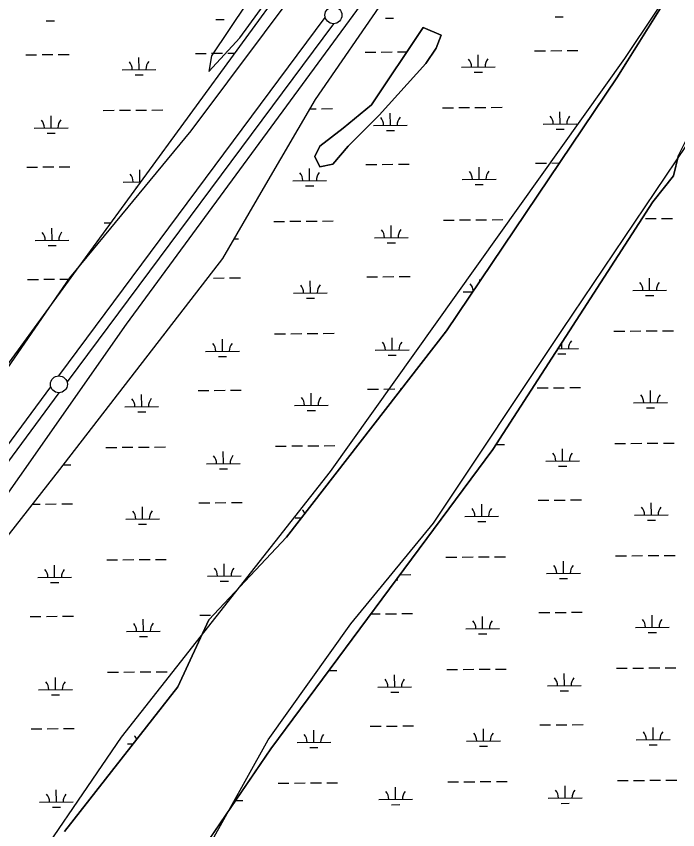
# Model space of a CAD drawing. Extents: x 3540316 to 3578335, y 553172 to 578787.
# Drawn here: x 3571179 to 3573136, y 567058 to 569467 of the extents above; entities that cross this region are included whole.
import ezdxf

# ---------------------------------------------------------------- set-up
doc = ezdxf.new("R2010")
doc.units = 0
for name, color, linetype in [('V-SITE-VEGE', 7, 'Continuous'), ('V-SURV-LINE', 7, 'Continuous'), ('V-TOPO-SHOR', 7, 'Continuous'), ('V-WETL-SWMP', 7, 'Continuous')]:
    doc.layers.add(name, color=color, linetype=linetype)

msp = doc.modelspace()

# ---------------------------------------------------------------- linework, layer by layer
at = {"layer": 'V-SITE-VEGE'}
for p, q in [((3572794.9, 568539.8), (3573283.7, 569265.8)), ((3572413.1, 567966.6), (3572794.9, 568539.8)), ((3572168.7, 567668.5), (3572413.1, 567966.6)), ((3571924.3, 567324.6), (3572168.7, 567668.5)), ((3571664.7, 566858.5), (3571924.3, 567324.6))]:
    msp.add_line(p, q, dxfattribs=at)
for points in [[(3574162, 572720.1), (3573405.9, 571688.4), (3572329.1, 570205.8), (3571756.3, 569349.8), (3571748.7, 569304), (3571840.3, 569403.3), (3572764.4, 570671.9), (3573115.7, 571191.6), (3573390.6, 571527.9), (3574078, 572498.4)], [(3569862.3, 566254.7), (3570557.3, 567202.4), (3571504.3, 568555), (3572222.2, 569533.3), (3572772, 570244), (3573337.2, 571046.4), (3573986.3, 571887.1), (3574490.4, 572567.2)], [(3574169.6, 572551.9), (3573635, 571772.4), (3572764.4, 570587.9), (3572237.4, 569854.2), (3571695.2, 569128.2), (3571336.3, 568692.6), (3570977.3, 568172.9), (3570542, 567599.8), (3570312.9, 567332.3), (3569877.6, 566736.2)], [(3575254.1, 572437.3), (3574704.2, 571711.3), (3574009.2, 570748.4), (3573253.2, 569754.9), (3572978.2, 569342.2), (3572107.6, 568119.4), (3571489, 567332.3), (3571160.6, 566850.8)]]:
    msp.add_lwpolyline(points, dxfattribs=at)
at = {"layer": 'V-SURV-LINE'}
for points in [[(3571304.7, 568402.3), (3572093, 569463)], [(3572117.1, 569445.1), (3571328.8, 568384.4)], [(3570509.3, 567324.2), (3571280.9, 568370.1)], [(3571305, 568352.3), (3570533.4, 567306.4)]]:
    msp.add_lwpolyline(points, dxfattribs=at)
for centre in [(3572117, 569470.1), (3571304.8, 568377.3)]:
    msp.add_circle(centre, 25, dxfattribs=at)
at = {"layer": 'V-TOPO-SHOR'}
for points in [[(3571321, 567053.3), (3571657, 567481.3), (3571748.7, 567680), (3571977.8, 567924.5), (3572451.3, 568535.9), (3572955.3, 569284.9), (3573108.1, 569529.4), (3573321.9, 569819.8), (3573902.3, 570553.5), (3574559.1, 571470.5), (3574925.7, 571944.4), (3575246.4, 572387.6)], [(3576062.3, 570951.7), (3575857.4, 571027.3), (3575490.8, 571164.8), (3575322.8, 571226), (3575170.1, 571226), (3575154.8, 571195.4), (3575124.2, 571164.8), (3575032.6, 571149.6), (3574971.5, 571180.1), (3574925.7, 571210.7), (3574895.1, 571210.7), (3574818.8, 571195.4), (3574727.1, 571103.7), (3574650.7, 571012), (3574039.8, 570293.6), (3573505.2, 569575.3), (3573230.3, 569223.7), (3573169.2, 569116.7), (3573138.6, 569055.6), (3573123.3, 568994.4), (3573062.2, 568918), (3572588.7, 568184.4), (3572283.3, 567771.7), (3571932, 567297.9)], [(3571932, 567297.9), (3571504.3, 566671.2)]]:
    msp.add_lwpolyline(points, dxfattribs=at)
msp.add_lwpolyline([(3572382.5, 569433.9), (3572436, 569411), (3572420.7, 569372.8), (3572390.2, 569326.9), (3572252.7, 569174.1), (3572161, 569082.4), (3572115.2, 569028.9), (3572077, 569021.2), (3572061.8, 569051.8), (3572077, 569082.4), (3572145.8, 569135.9), (3572229.8, 569204.6)], close=True, dxfattribs=at)
at = {"layer": 'V-WETL-SWMP'}
for p, q in [((3572063.8, 569220.5), (3572524, 569888.8)), ((3573108.1, 569529.4), (3572955.3, 569284.9)), ((3571267.4, 569453.6), (3571291.4, 569453.8)), ((3571769.3, 569457.5), (3571793.3, 569457.7)), ((3572271.2, 569461.4), (3572295.2, 569461.6)), ((3572773.1, 569465.2), (3572797.1, 569465.4)), ((3572382.5, 569433.9), (3572229.8, 569204.6)), ((3572436, 569411), (3572382.5, 569433.9)), ((3572420.7, 569372.8), (3572436, 569411)), ((3572390.2, 569326.9), (3572420.7, 569372.8)), ((3571206.8, 569353.2), (3571238.8, 569353.4)), ((3571254.8, 569353.5), (3571286.8, 569353.8)), ((3571302.8, 569353.9), (3571334.8, 569354.2)), ((3571708.7, 569357), (3571740.7, 569357.3)), ((3571756.7, 569357.4), (3571788.7, 569357.7)), ((3571804.7, 569357.8), (3571824.2, 569357.9)), ((3572210.6, 569360.9), (3572242.6, 569361.1)), ((3572258.6, 569361.3), (3572290.6, 569361.5)), ((3572306.6, 569361.6), (3572334.5, 569361.9)), ((3572545.8, 569317.1), (3572545.5, 569353.1)), ((3572712.5, 569364.8), (3572744.5, 569365)), ((3572760.5, 569365.1), (3572792.5, 569365.4)), ((3572808.5, 569365.5), (3572840.5, 569365.8)), ((3571542, 569309.3), (3571541.7, 569345.3)), ((3572252.7, 569174.1), (3572390.2, 569326.9)), ((3571492, 569308.9), (3571592, 569309.7)), ((3572495.8, 569316.7), (3572595.8, 569317.4)), ((3572533.9, 569301.5), (3572557.9, 569301.7)), ((3571530.1, 569293.8), (3571554.1, 569294)), ((3572955.3, 569284.9), (3572451.3, 568535.9)), ((3571910.4, 568957.5), (3572063.8, 569220.5)), ((3572229.8, 569204.6), (3572145.8, 569135.9)), ((3571436.1, 569188.4), (3571468.1, 569188.7)), ((3571484.1, 569188.8), (3571516.1, 569189)), ((3571532.1, 569189.2), (3571564.1, 569189.4)), ((3571580.1, 569189.5), (3571612.1, 569189.8)), ((3572047.9, 569193.1), (3572066, 569193.3)), ((3572082, 569193.4), (3572114, 569193.7)), ((3572285.7, 569144.2), (3572285.4, 569180.2)), ((3572439.9, 569196.2), (3572471.9, 569196.4)), ((3572487.9, 569196.5), (3572519.9, 569196.8)), ((3572535.9, 569196.9), (3572567.9, 569197.2)), ((3572583.9, 569197.3), (3572615.9, 569197.5)), ((3572787.6, 569148.1), (3572787.3, 569184.1)), ((3571281.9, 569136.5), (3571281.6, 569172.5)), ((3572161, 569082.4), (3572252.7, 569174.1)), ((3571231.9, 569136.1), (3571331.9, 569136.9)), ((3572145.8, 569135.9), (3572077, 569082.4)), ((3572235.7, 569143.8), (3572335.7, 569144.6)), ((3572737.6, 569147.7), (3572837.6, 569148.5)), ((3572775.7, 569132.6), (3572799.7, 569132.8)), ((3571270, 569121), (3571294, 569121.2)), ((3572273.8, 569128.7), (3572297.8, 569128.9)), ((3572077, 569082.4), (3572061.8, 569051.8)), ((3572115.2, 569028.9), (3572161, 569082.4)), ((3572061.8, 569051.8), (3572077, 569021.2)), ((3573123.3, 568994.4), (3573138.6, 569055.6)), ((3571209.4, 569020.5), (3571241.4, 569020.7)), ((3571257.4, 569020.9), (3571289.4, 569021.1)), ((3571305.4, 569021.2), (3571337.4, 569021.5)), ((3571544.6, 568976.7), (3571544.3, 569012.7)), ((3572046.5, 568980.5), (3572046.2, 569016.5)), ((3572077, 569021.2), (3572115.2, 569028.9)), ((3572213.2, 569028.2), (3572245.2, 569028.5)), ((3572261.2, 569028.6), (3572293.2, 569028.9)), ((3572309.2, 569029), (3572341.2, 569029.2)), ((3572548.4, 568984.4), (3572548.1, 569020.4)), ((3572715.1, 569032.1), (3572747.1, 569032.4)), ((3572763.1, 569032.5), (3572785.6, 569032.7)), ((3573062.2, 568918), (3573123.3, 568994.4)), ((3571494.6, 568976.3), (3571546.4, 568976.7)), ((3571996.5, 568980.1), (3572096.5, 568980.9)), ((3572034.6, 568965), (3572058.6, 568965.2)), ((3572498.4, 568984), (3572598.4, 568984.8)), ((3572536.5, 568968.9), (3572560.5, 568969.1)), ((3571532.7, 568961.1), (3571535.1, 568961.1)), ((3571789.9, 568749.4), (3571910.4, 568957.5)), ((3572588.7, 568184.4), (3573062.2, 568918)), ((3573040.3, 568868.1), (3573072.3, 568868.4)), ((3573088.3, 568868.5), (3573120.3, 568868.7)), ((3571438.7, 568855.8), (3571458.4, 568855.9)), ((3571940.5, 568859.6), (3571972.5, 568859.9)), ((3571988.5, 568860), (3572020.5, 568860.2)), ((3572036.5, 568860.4), (3572068.5, 568860.6)), ((3572084.5, 568860.7), (3572116.5, 568861)), ((3572288.2, 568811.6), (3572288, 568847.6)), ((3572442.4, 568863.5), (3572474.4, 568863.7)), ((3572490.4, 568863.9), (3572522.4, 568864.1)), ((3572538.4, 568864.2), (3572570.4, 568864.5)), ((3572586.4, 568864.6), (3572618.4, 568864.9)), ((3571284.5, 568803.8), (3571284.2, 568839.8)), ((3571234.5, 568803.4), (3571334.5, 568804.2)), ((3571823.9, 568808), (3571836.3, 568808.1)), ((3572238.2, 568811.2), (3572338.2, 568812)), ((3572276.4, 568796), (3572300.4, 568796.2)), ((3571272.6, 568788.3), (3571296.6, 568788.5)), ((3571307.9, 568124.9), (3571789.9, 568749.4)), ((3571211.9, 568687.8), (3571243.9, 568688.1)), ((3571259.9, 568688.2), (3571291.9, 568688.5)), ((3571307.9, 568688.6), (3571336.6, 568688.8)), ((3571745.6, 568691.9), (3571745.8, 568692)), ((3571761.8, 568692.1), (3571793.8, 568692.3)), ((3571809.8, 568692.4), (3571841.8, 568692.7)), ((3572049, 568647.9), (3572048.7, 568683.9)), ((3572215.7, 568695.6), (3572247.7, 568695.8)), ((3572263.7, 568695.9), (3572295.7, 568696.2)), ((3572311.7, 568696.3), (3572343.7, 568696.6)), ((3572550.7, 568683.6), (3572550.6, 568687.7)), ((3573052.8, 568655.6), (3573052.5, 568691.6)), ((3572500.9, 568651.3), (3572529.1, 568651.6)), ((3573002.8, 568655.2), (3573102.8, 568656)), ((3571999, 568647.5), (3572099, 568648.2)), ((3572037.1, 568632.3), (3572061.1, 568632.5)), ((3573040.9, 568640.1), (3573064.9, 568640.3)), ((3572451.3, 568535.9), (3571977.8, 567924.5)), ((3572445, 568530.8), (3572447.4, 568530.9)), ((3572946.9, 568534.7), (3572978.9, 568535)), ((3572994.9, 568535.1), (3573026.9, 568535.3)), ((3573042.9, 568535.4), (3573074.9, 568535.7)), ((3573090.9, 568535.8), (3573122.9, 568536.1)), ((3571616.3, 568524.4), (3571617.2, 568524.5)), ((3571788.9, 568475), (3571788.6, 568511)), ((3571943.1, 568527), (3571975.1, 568527.2)), ((3571991.1, 568527.3), (3572023.1, 568527.6)), ((3572039.1, 568527.7), (3572071.1, 568528)), ((3572087.1, 568528.1), (3572119.1, 568528.3)), ((3572290.8, 568478.9), (3572290.5, 568514.9)), ((3572781.3, 568482.7), (3572842.7, 568483.2)), ((3572792.7, 568482.8), (3572792.6, 568500.2)), ((3571738.9, 568474.6), (3571838.9, 568475.4)), ((3571777, 568459.5), (3571801, 568459.7)), ((3572240.8, 568478.5), (3572340.8, 568479.3)), ((3572278.9, 568463.4), (3572302.9, 568463.6)), ((3572780.8, 568467.2), (3572804.8, 568467.4)), ((3572218.3, 568362.9), (3572250.3, 568363.2)), ((3572266.3, 568363.3), (3572298.3, 568363.5)), ((3572314.3, 568363.6), (3572317.9, 568363.7)), ((3572720.2, 568366.8), (3572752.2, 568367)), ((3572768.2, 568367.1), (3572800.2, 568367.4)), ((3572816.2, 568367.5), (3572848.2, 568367.8)), ((3571549.7, 568311.3), (3571549.4, 568347.3)), ((3571716.4, 568359), (3571748.4, 568359.3)), ((3571764.4, 568359.4), (3571796.4, 568359.7)), ((3571812.4, 568359.8), (3571844.4, 568360)), ((3572051.6, 568315.2), (3572051.3, 568351.2)), ((3573055.4, 568322.9), (3573055.1, 568358.9)), ((3572001.6, 568314.8), (3572101.6, 568315.6)), ((3573005.4, 568322.5), (3573105.4, 568323.3)), ((3571499.7, 568310.9), (3571599.7, 568311.7)), ((3571537.8, 568295.8), (3571561.8, 568296)), ((3572039.7, 568299.7), (3572063.7, 568299.9)), ((3573043.5, 568307.4), (3573067.5, 568307.6)), ((3571945.7, 568194.3), (3571977.7, 568194.5)), ((3571993.7, 568194.7), (3572025.7, 568194.9)), ((3572041.7, 568195), (3572073.7, 568195.3)), ((3572089.7, 568195.4), (3572121.7, 568195.7)), ((3572598.4, 568199.3), (3572623.6, 568199.5)), ((3572949.5, 568202), (3572981.5, 568202.3)), ((3572997.5, 568202.4), (3573029.5, 568202.7)), ((3573045.5, 568202.8), (3573077.5, 568203)), ((3573093.5, 568203.1), (3573125.5, 568203.4)), ((3571443.8, 568190.4), (3571475.8, 568190.7)), ((3571491.8, 568190.8), (3571523.8, 568191)), ((3571539.8, 568191.2), (3571571.8, 568191.4)), ((3571587.8, 568191.5), (3571619.8, 568191.8)), ((3571791.5, 568142.4), (3571791.2, 568178.4)), ((3572283.3, 567771.7), (3572588.7, 568184.4)), ((3572795.3, 568150.1), (3572795, 568186.1)), ((3572745.3, 568149.7), (3572845.3, 568150.5)), ((3570902.5, 567610), (3571307.9, 568124.9)), ((3571318.5, 568138.7), (3571339.6, 568138.9)), ((3571741.5, 568142), (3571841.5, 568142.8)), ((3571779.6, 568126.8), (3571803.6, 568127)), ((3572783.4, 568134.6), (3572807.4, 568134.8)), ((3571313.1, 568023.2), (3571345.1, 568023.5)), ((3571719, 568026.4), (3571751, 568026.6)), ((3571767, 568026.7), (3571799, 568027)), ((3571815, 568027.1), (3571847, 568027.4)), ((3572722.7, 568034.1), (3572754.7, 568034.4)), ((3572770.7, 568034.5), (3572802.7, 568034.7)), ((3572818.7, 568034.9), (3572850.7, 568035.1)), ((3573057.9, 567990.3), (3573057.7, 568026.3)), ((3571227.3, 568022.6), (3571249.1, 568022.8)), ((3571265.1, 568022.9), (3571297.1, 568023.1)), ((3571552.3, 567978.7), (3571552, 568014.7)), ((3572556, 567986.4), (3572555.8, 568022.4)), ((3571502.3, 567978.3), (3571602.3, 567979)), ((3572004.2, 567982.1), (3572022.5, 567982.3)), ((3572506, 567986), (3572606, 567986.8)), ((3573007.9, 567989.9), (3573107.9, 567990.6)), ((3571540.4, 567963.1), (3571564.4, 567963.3)), ((3572544.2, 567970.9), (3572568.2, 567971.1)), ((3573046.1, 567974.7), (3573070.1, 567974.9)), ((3571977.8, 567924.5), (3571748.7, 567680)), ((3571446.3, 567857.8), (3571478.3, 567858)), ((3571494.3, 567858.1), (3571526.3, 567858.4)), ((3571542.3, 567858.5), (3571574.3, 567858.8)), ((3571590.3, 567858.9), (3571622.3, 567859.1)), ((3572450.1, 567865.5), (3572482.1, 567865.8)), ((3572498.1, 567865.9), (3572530.1, 567866.1)), ((3572546.1, 567866.2), (3572578.1, 567866.5)), ((3572594.1, 567866.6), (3572626.1, 567866.9)), ((3572952, 567869.4), (3572984, 567869.6)), ((3573000, 567869.7), (3573032, 567870)), ((3573048, 567870.1), (3573080, 567870.4)), ((3573096, 567870.5), (3573128, 567870.7)), ((3571292.1, 567805.8), (3571291.9, 567841.8)), ((3571794, 567809.7), (3571793.8, 567845.7)), ((3572797.8, 567817.4), (3572797.6, 567853.4)), ((3571744, 567809.3), (3571844, 567810.1)), ((3572314.4, 567813.7), (3572345.9, 567814)), ((3572747.8, 567817.1), (3572847.8, 567817.8)), ((3571242.1, 567805.4), (3571342.1, 567806.2)), ((3571280.3, 567790.3), (3571304.3, 567790.5)), ((3571782.2, 567794.2), (3571806.2, 567794.4)), ((3572302.9, 567798.2), (3572308.1, 567798.2)), ((3572785.9, 567801.9), (3572809.9, 567802.1)), ((3571932, 567297.9), (3572283.3, 567771.7)), ((3571219.6, 567689.8), (3571251.6, 567690.1)), ((3571267.6, 567690.2), (3571299.6, 567690.5)), ((3571315.6, 567690.6), (3571347.6, 567690.8)), ((3571721.5, 567693.7), (3571753.5, 567694)), ((3572228.3, 567697.6), (3572255.4, 567697.8)), ((3572271.4, 567697.9), (3572303.4, 567698.2)), ((3572319.4, 567698.3), (3572351.4, 567698.6)), ((3572558.6, 567653.7), (3572558.3, 567689.7)), ((3572725.3, 567701.4), (3572757.3, 567701.7)), ((3572773.3, 567701.8), (3572805.3, 567702.1)), ((3572821.3, 567702.2), (3572853.3, 567702.4)), ((3573060.5, 567657.6), (3573060.2, 567693.6)), ((3571554.8, 567646), (3571554.5, 567682)), ((3571748.7, 567680), (3571657, 567481.3)), ((3571504.8, 567645.6), (3571604.8, 567646.4)), ((3572508.6, 567653.3), (3572608.6, 567654.1)), ((3572546.7, 567638.2), (3572570.7, 567638.4)), ((3573010.5, 567657.2), (3573110.5, 567658)), ((3573048.6, 567642.1), (3573072.6, 567642.3)), ((3571542.9, 567630.5), (3571566.9, 567630.7)), ((3571448.9, 567525.1), (3571480.9, 567525.3)), ((3571496.9, 567525.5), (3571528.9, 567525.7)), ((3571544.9, 567525.8), (3571576.9, 567526.1)), ((3571592.9, 567526.2), (3571624.9, 567526.5)), ((3572104.2, 567530.2), (3572126.8, 567530.3)), ((3572452.7, 567532.8), (3572484.7, 567533.1)), ((3572500.7, 567533.2), (3572532.7, 567533.5)), ((3572548.7, 567533.6), (3572580.7, 567533.8)), ((3572596.7, 567533.9), (3572628.7, 567534.2)), ((3572800.4, 567484.8), (3572800.1, 567520.8)), ((3572954.6, 567536.7), (3572986.6, 567537)), ((3573002.6, 567537.1), (3573034.6, 567537.3)), ((3573050.6, 567537.4), (3573082.6, 567537.7)), ((3573098.6, 567537.8), (3573130.6, 567538.1)), ((3571294.7, 567473.2), (3571294.4, 567509.2)), ((3572298.5, 567480.9), (3572298.2, 567516.9)), ((3571244.7, 567472.8), (3571344.7, 567473.6)), ((3571657, 567481.3), (3571321, 567053.3)), ((3572248.5, 567480.5), (3572348.5, 567481.3)), ((3572750.4, 567484.4), (3572850.4, 567485.2)), ((3572788.5, 567469.3), (3572812.5, 567469.4)), ((3571282.8, 567457.6), (3571306.8, 567457.8)), ((3572286.6, 567465.4), (3572310.6, 567465.6)), ((3571222.2, 567357.2), (3571254.2, 567357.4)), ((3571270.2, 567357.5), (3571302.2, 567357.8)), ((3571318.2, 567357.9), (3571350.2, 567358.2)), ((3572059.3, 567317.2), (3572059, 567353.2)), ((3572226, 567364.9), (3572258, 567365.2)), ((3572274, 567365.3), (3572306, 567365.5)), ((3572322, 567365.7), (3572354, 567365.9)), ((3572561.2, 567321.1), (3572560.9, 567357.1)), ((3572727.9, 567368.8), (3572759.9, 567369)), ((3572775.9, 567369.2), (3572807.9, 567369.4)), ((3572823.9, 567369.5), (3572855.9, 567369.8)), ((3573063.1, 567324.9), (3573062.8, 567360.9)), ((3573013.1, 567324.5), (3573113.1, 567325.3)), ((3571507.4, 567312.9), (3571525, 567313.1)), ((3572009.3, 567316.8), (3572109.3, 567317.6)), ((3572047.4, 567301.7), (3572071.4, 567301.9)), ((3572511.2, 567320.7), (3572611.2, 567321.5)), ((3572549.3, 567305.5), (3572573.3, 567305.7)), ((3573051.2, 567309.4), (3573075.2, 567309.6)), ((3571504.3, 566671.2), (3571932, 567297.9)), ((3573005.2, 567204.4), (3573037.2, 567204.7)), ((3573053.1, 567204.8), (3573085.1, 567205)), ((3573101.1, 567205.2), (3573133.1, 567205.4)), ((3571953.4, 567196.3), (3571985.4, 567196.6)), ((3572001.4, 567196.7), (3572033.4, 567196.9)), ((3572049.4, 567197), (3572081.4, 567197.3)), ((3572097.4, 567197.4), (3572129.4, 567197.7)), ((3572301.1, 567148.2), (3572300.8, 567184.2)), ((3572455.3, 567200.2), (3572487.3, 567200.4)), ((3572503.3, 567200.5), (3572535.3, 567200.8)), ((3572551.3, 567200.9), (3572583.3, 567201.2)), ((3572599.3, 567201.3), (3572631.3, 567201.5)), ((3572803, 567152.1), (3572802.7, 567188.1)), ((3572957.2, 567204), (3572989.2, 567204.3)), ((3571297.3, 567140.5), (3571297, 567176.5)), ((3571247.3, 567140.1), (3571347.3, 567140.9)), ((3571827.4, 567144.6), (3571849.2, 567144.8)), ((3572251.1, 567147.9), (3572351.1, 567148.6)), ((3572289.2, 567132.7), (3572313.2, 567132.9)), ((3572753, 567151.7), (3572853, 567152.5)), ((3572791.1, 567136.6), (3572815.1, 567136.8)), ((3571285.4, 567125), (3571309.4, 567125.2))]:
    msp.add_line(p, q, dxfattribs=at)
msp.add_lwpolyline([(3574508.1, 573038.1), (3573956.1, 572247.9), (3573338.2, 571412.3), (3572933, 570855.1), (3572132.7, 569781.4), (3571398.3, 568773.5), (3570527.2, 567578.2), (3569691.5, 566489.3)], dxfattribs=at)
for centre, start, end in [((3571486.8, 569309.4), 359.6699, 41.2135), ((3571597.2, 569310.2), 139.6699, 181.2135), ((3572490.5, 569317.1), 359.6699, 41.2135), ((3572601, 569318), 139.6699, 181.2135), ((3571226.6, 569136.5), 359.6699, 41.2135), ((3571337.1, 569137.4), 139.6699, 181.2135), ((3572230.4, 569144.3), 359.6699, 41.2135), ((3572340.9, 569145.1), 139.6699, 181.2135), ((3572732.3, 569148.2), 359.6699, 41.2135), ((3572842.8, 569149), 139.6699, 181.2135), ((3571489.3, 568976.7), 359.6699, 41.2135), ((3571991.2, 568980.6), 359.6699, 41.2135), ((3572101.7, 568981.4), 139.6699, 181.2135), ((3572493.1, 568984.4), 359.6699, 41.2135), ((3572603.6, 568985.3), 139.6699, 181.2135), ((3571229.2, 568803.9), 359.6699, 41.2135), ((3571339.7, 568804.7), 139.6699, 181.2135), ((3572233, 568811.6), 359.6699, 41.2135), ((3572343.5, 568812.5), 139.6699, 181.2135), ((3572495.7, 568651.8), 3.8262, 41.2135), ((3572997.6, 568655.6), 359.6699, 41.2135), ((3573108, 568656.5), 139.6699, 181.2135), ((3571993.8, 568647.9), 359.6699, 41.2135), ((3572104.3, 568648.8), 139.6699, 181.2135), ((3572847.9, 568483.7), 139.6699, 181.2135), ((3571733.7, 568475.1), 359.6699, 41.2135), ((3571844.1, 568475.9), 139.6699, 181.2135), ((3572235.6, 568479), 359.6699, 41.2135), ((3572346, 568479.8), 139.6699, 181.2135), ((3571996.3, 568315.2), 359.6699, 41.2135), ((3572106.8, 568316.1), 139.6699, 181.2135), ((3573000.1, 568323), 359.6699, 41.2135), ((3573110.6, 568323.8), 139.6699, 181.2135), ((3571494.5, 568311.4), 359.6699, 41.2135), ((3571604.9, 568312.2), 139.6699, 181.2135), ((3572740, 568150.2), 359.6699, 41.2135), ((3572850.5, 568151), 139.6699, 181.2135), ((3571736.2, 568142.4), 359.6699, 41.2135), ((3571846.7, 568143.3), 139.6699, 181.2135), ((3571497, 567978.7), 359.6699, 41.2135), ((3571607.5, 567979.6), 139.6699, 181.2135), ((3571998.9, 567982.6), 19.9289, 41.2135), ((3572500.8, 567986.4), 359.6699, 41.2135), ((3572611.3, 567987.3), 139.6699, 181.2135), ((3573002.7, 567990.3), 359.6699, 41.2135), ((3573113.2, 567991.2), 139.6699, 181.2135), ((3571738.8, 567809.8), 359.6699, 41.2135), ((3571849.3, 567810.6), 139.6699, 181.2135), ((3572742.6, 567817.5), 359.6699, 41.2135), ((3572853.1, 567818.3), 139.6699, 181.2135), ((3571236.9, 567805.9), 359.6699, 41.2135), ((3571347.4, 567806.7), 139.6699, 181.2135), ((3572351.2, 567814.5), 177.7699, 181.2135), ((3571499.6, 567646), 359.6699, 41.2135), ((3571610.1, 567646.9), 139.6699, 181.2135), ((3572503.4, 567653.8), 359.6699, 41.2135), ((3572613.8, 567654.6), 139.6699, 181.2135), ((3573005.3, 567657.6), 359.6699, 41.2135), ((3573115.7, 567658.5), 139.6699, 181.2135), ((3571239.5, 567473.2), 359.6699, 41.2135), ((3571350, 567474.1), 139.6699, 181.2135), ((3572243.3, 567481), 359.6699, 41.2135), ((3572353.7, 567481.8), 139.6699, 181.2135), ((3572745.1, 567484.8), 359.6699, 41.2135), ((3572855.6, 567485.7), 139.6699, 181.2135), ((3571502.1, 567313.4), 20.902, 41.2135), ((3572004, 567317.2), 359.6699, 41.2135), ((3572114.5, 567318.1), 139.6699, 181.2135), ((3572505.9, 567321.1), 359.6699, 41.2135), ((3572616.4, 567322), 139.6699, 181.2135), ((3573007.8, 567325), 359.6699, 41.2135), ((3573118.3, 567325.8), 139.6699, 181.2135), ((3571242, 567140.6), 359.6699, 41.2135), ((3571352.5, 567141.4), 139.6699, 181.2135), ((3572245.8, 567148.3), 359.6699, 41.2135), ((3572356.3, 567149.1), 139.6699, 181.2135), ((3572747.7, 567152.2), 359.6699, 41.2135), ((3572858.2, 567153), 139.6699, 181.2135)]:
    msp.add_arc(centre, 35.2, start, end, dxfattribs=at)

doc.saveas('drawing.dxf')
